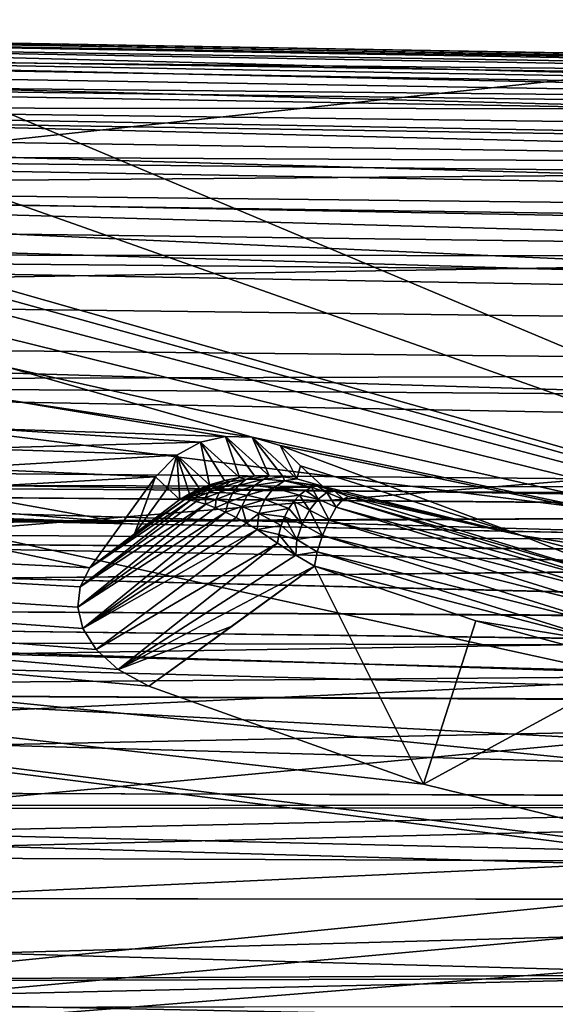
# Model space of a CAD drawing. Header units: metres. Extents: x -31 to 116, y -82 to 82.
# Tile 322 of 656: x 17.44 to 19.78, y -40.18 to -35.87. Entities that reach past the tile are written whole.
import ezdxf

# ---------------------------------------------------------------- set-up
doc = ezdxf.new("R2010")
doc.units = ezdxf.units.M
doc.layers.add('solid_80000000GA_10_1', color=7, linetype='CONTINUOUS')

msp = doc.modelspace()

# ---------------------------------------------------------------- linework, layer by layer
at = {"layer": 'solid_80000000GA_10_1'}
for points in [[(23.04767, -35.786476, 49.158199), (5.595928, -33.960369, 50.161377), (5.595928, -37.675877, 47.434151)], [(15.388331, -35.440407, -49.26173), (23.04767, -34.969704, -49.742542), (23.04767, -38.665939, -46.927025)], [(12.5, -35.020924, 47.021606), (103, -35.848087, 49.354969), (103, -39.609806, 46.390305)], [(12.5, -38.485485, 44.230812), (12.5, -35.020924, 47.021606), (103, -39.609806, 46.390305)], [(12.5, -35.020939, -47.021599), (103, -39.620941, -46.380795), (103, -35.856754, -49.348675)], [(12.5, -35.020939, -47.021599), (12.5, -38.485485, -44.230812), (103, -39.620941, -46.380795)], [(16.182812, -36.240772, -48.689629), (15.388331, -35.440407, -49.26173), (23.04767, -38.665939, -46.927025)], [(23.04767, -39.421745, 46.293915), (23.04767, -35.786476, 49.158199), (5.595928, -37.675877, 47.434151)], [(39, -36.388336, -40.464775), (12.5, -35.988461, -40.844875), (12.5, -35.891266, -40.087704)], [(39, -36.358196, -39.732632), (12.5, -35.891266, -40.087704), (12.5, -35.937374, -39.326405)], [(39, -36.354595, -40.099594), (39, -36.388336, -40.464775), (12.5, -35.891266, -40.087704)], [(39, -36.358196, -39.732632), (39, -36.354595, -40.099594), (12.5, -35.891266, -40.087704)], [(27.5, -36.160519, 40.223179), (12.5, -35.912155, 39.51836), (12.5, -35.899426, 40.242428)], [(27.5, -36.160519, 40.223179), (12.5, -35.899426, 40.242428), (12.5, -36.015266, 40.956608)], [(27.5, -36.304539, 38.881477), (12.5, -36.053307, 38.807762), (12.5, -35.912155, 39.51836)], [(27.5, -36.172508, 39.545883), (27.5, -36.304539, 38.881477), (12.5, -35.912155, 39.51836)], [(27.5, -36.160519, 40.223179), (27.5, -36.172508, 39.545883), (12.5, -35.912155, 39.51836)], [(39, -36.399155, -39.368019), (12.5, -35.937374, -39.326405), (12.5, -36.125458, -38.585728)], [(39, -36.399155, -39.368019), (39, -36.358196, -39.732632), (12.5, -35.937374, -39.326405)], [(39, -36.566051, -41.175671), (12.5, -36.224285, -41.567692), (12.5, -35.988461, -40.844875)], [(39, -36.459034, -40.824638), (39, -36.566051, -41.175671), (12.5, -35.988461, -40.844875)], [(39, -36.388336, -40.464775), (39, -36.459034, -40.824638), (12.5, -35.988461, -40.844875)], [(27.5, -36.268951, 40.891842), (12.5, -36.015266, 40.956608), (12.5, -36.255997, 41.638901)], [(27.5, -36.268951, 40.891842), (27.5, -36.160519, 40.223179), (12.5, -36.015266, 40.956608)], [(39, -36.740807, 38.323315), (12.5, -36.3363, 38.098358), (12.5, -36.053307, 38.807762)], [(27.5, -36.304539, 38.881477), (39, -36.740807, 38.323315), (12.5, -36.053307, 38.807762)], [(39, -36.590683, -38.661346), (12.5, -36.125458, -38.585728), (12.5, -36.44949, -37.892422)], [(39, -36.476921, -39.009792), (39, -36.399155, -39.368019), (12.5, -36.125458, -38.585728)], [(39, -36.590683, -38.661346), (39, -36.476921, -39.009792), (12.5, -36.125458, -38.585728)], [(39, -36.883869, -41.835484), (12.5, -36.591679, -42.235298), (12.5, -36.224285, -41.567692)], [(39, -36.708221, -41.513844), (39, -36.883869, -41.835484), (12.5, -36.224285, -41.567692)], [(39, -36.566051, -41.175671), (39, -36.708221, -41.513844), (12.5, -36.224285, -41.567692)], [(27.5, -36.494366, 41.530636), (12.5, -36.255997, 41.638901), (12.5, -36.614304, 42.268234)], [(27.5, -36.494366, 41.530636), (27.5, -36.268951, 40.891842), (12.5, -36.255997, 41.638901)], [(17.196306, -37.000572, -48.133003), (16.182812, -36.240772, -48.689629), (23.04767, -38.665939, -46.927025)], [(39, -37.092178, 37.76429), (12.5, -36.747009, 37.45446), (12.5, -36.3363, 38.098358)], [(39, -36.740807, 38.323315), (39, -37.092178, 37.76429), (12.5, -36.3363, 38.098358)], [(39, -36.921604, -38.007458), (12.5, -36.44949, -37.892422), (12.5, -36.899021, -37.270844)], [(39, -36.739429, -38.325993), (39, -36.590683, -38.661346), (12.5, -36.44949, -37.892422)], [(39, -36.921604, -38.007458), (39, -36.739429, -38.325993), (12.5, -36.44949, -37.892422)], [(27.5, -36.829597, 42.11927), (27.5, -36.494366, 41.530636), (12.5, -36.614304, 42.268234)], [(27.5, -37.264008, -42.639057), (12.5, -37.078869, -42.824196), (12.5, -36.591679, -42.235298)], [(39, -37.328831, -42.417587), (27.5, -37.264008, -42.639057), (12.5, -36.591679, -42.235298)], [(39, -37.091347, -42.137669), (39, -37.328831, -42.417587), (12.5, -36.591679, -42.235298)], [(39, -36.883869, -41.835484), (39, -37.091347, -42.137669), (12.5, -36.591679, -42.235298)], [(27.5, -36.829597, 42.11927), (12.5, -36.614304, 42.268234), (12.5, -37.078857, 42.824184)], [(39, -37.538982, 37.279552), (12.5, -37.270844, 36.899021), (12.5, -36.747009, 37.45446)], [(39, -37.092178, 37.76429), (39, -37.538982, 37.279552), (12.5, -36.747009, 37.45446)], [(27.5, -37.263996, 42.639046), (27.5, -36.829597, 42.11927), (12.5, -37.078857, 42.824184)], [(39, -37.377934, -37.434277), (12.5, -36.899021, -37.270844), (12.5, -37.45446, -36.747009)], [(39, -37.135208, -37.709202), (39, -36.921604, -38.007458), (12.5, -36.899021, -37.270844)], [(39, -37.377934, -37.434277), (39, -37.135208, -37.709202), (12.5, -36.899021, -37.270844)], [(17.274393, -37.065746, -48.084301), (17.196306, -37.000572, -48.133003), (23.04767, -38.665939, -46.927025)], [(12.5, -37.078857, 42.824184), (12.5, -38.485485, 44.230812), (20.001122, -38.723598, 44.28376)], [(12.5, -37.078857, 42.824184), (20.001122, -38.723598, 44.28376), (27.5, -38.961391, 44.336441)], [(27.5, -37.263996, 42.639046), (12.5, -37.078857, 42.824184), (27.5, -38.961391, 44.336441)], [(27.5, -37.264008, -42.639057), (12.5, -38.485485, -44.230812), (12.5, -37.078869, -42.824196)], [(17.336506, -37.153465, -48.017685), (17.274393, -37.065746, -48.084301), (23.04767, -38.665939, -46.927025)], [(17.375599, -37.263943, -47.932709), (17.336506, -37.153465, -48.017685), (23.04767, -38.665939, -46.927025)], [(27.5, -37.264008, -42.639057), (20.001122, -38.723598, -44.28376), (12.5, -38.485485, -44.230812)], [(39, -38.06686, 36.8843), (12.5, -37.892418, 36.44949), (12.5, -37.270844, 36.899021)], [(39, -37.538982, 37.279552), (39, -38.06686, 36.8843), (12.5, -37.270844, 36.899021)], [(17.38287, -37.393021, -47.83223), (17.375599, -37.263943, -47.932709), (23.04767, -38.665939, -46.927025)], [(39, -37.647449, -37.185452), (39, -37.377934, -37.434277), (12.5, -37.45446, -36.747009)], [(17.351797, -37.530239, -47.724049), (17.38287, -37.393021, -47.83223), (18.452015, -37.698494, -47.612148)], [(17.38287, -37.393021, -47.83223), (23.04767, -38.665939, -46.927025), (18.452015, -37.698494, -47.612148)], [(39, -37.941895, -36.964695), (12.5, -37.45446, -36.747009), (12.5, -38.098354, -36.336304)], [(39, -37.941895, -36.964695), (39, -37.647449, -37.185452), (12.5, -37.45446, -36.747009)], [(17.282774, -37.66066, -47.619923), (17.351797, -37.530239, -47.724049), (18.335388, -37.694691, -47.612911)], [(17.351797, -37.530239, -47.724049), (18.452015, -37.698494, -47.612148), (18.335388, -37.694691, -47.612911)], [(5.595928, -37.675877, -47.434151), (20.454863, -39.52338, -46.149815), (21.746084, -39.712269, -46.015491)], [(5.595928, -41.173279, -44.432323), (5.595928, -37.675877, -47.434151), (21.746084, -39.712269, -46.015491)], [(5.595928, -37.675877, -47.434151), (19.199436, -39.213947, -46.386986), (20.454863, -39.52338, -46.149815)], [(5.595928, -37.675877, -47.434151), (18.000135, -38.785706, -46.721909), (19.199436, -39.213947, -46.386986)], [(5.595928, -37.675877, -47.434151), (17.866894, -38.713036, -46.77956), (18.000135, -38.785706, -46.721909)], [(5.595928, -37.675877, -47.434151), (17.770351, -38.62611, -46.849506), (17.866894, -38.713036, -46.77956)], [(5.595928, -37.675877, -47.434151), (17.71209, -38.533512, -46.924583), (17.770351, -38.62611, -46.849506)], [(5.595928, -37.675877, -47.434151), (17.689724, -38.441025, -46.99995), (17.71209, -38.533512, -46.924583)], [(5.595928, -37.675877, -47.434151), (17.700302, -38.352108, -47.072739), (17.689724, -38.441025, -46.99995)], [(5.595928, -37.675877, -47.434151), (17.742195, -38.269169, -47.141064), (17.700302, -38.352108, -47.072739)], [(16.655378, -38.040218, -47.305668), (17.742195, -38.269169, -47.141064), (5.595928, -37.675877, -47.434151)], [(23.04767, -39.421745, 46.293915), (5.595928, -37.675877, 47.434151), (5.595928, -41.173279, 44.432323)], [(17.222109, -37.747002, -47.550385), (17.282774, -37.66066, -47.619923), (18.225527, -37.720192, -47.590595)], [(17.282774, -37.66066, -47.619923), (18.335388, -37.694691, -47.612911), (18.225527, -37.720192, -47.590595)], [(17.222109, -37.747002, -47.550385), (18.225527, -37.720192, -47.590595), (18.122318, -37.776886, -47.543629)], [(18.264915, -37.90691, -46.452515), (18.122318, -37.776886, -47.543629), (18.225527, -37.720192, -47.590595)], [(18.39666, -37.874142, -46.298073), (18.225527, -37.720192, -47.590595), (18.335388, -37.694691, -47.612911)], [(18.330868, -37.887062, -46.370892), (18.264915, -37.90691, -46.452515), (18.225527, -37.720192, -47.590595)], [(18.39666, -37.874142, -46.298073), (18.330868, -37.887062, -46.370892), (18.225527, -37.720192, -47.590595)], [(18.525429, -37.866474, -46.177425), (18.335388, -37.694691, -47.612911), (18.452015, -37.698494, -47.612148)], [(18.461674, -37.867413, -46.233631), (18.39666, -37.874142, -46.298073), (18.335388, -37.694691, -47.612911)], [(18.525429, -37.866474, -46.177425), (18.461674, -37.867413, -46.233631), (18.335388, -37.694691, -47.612911)], [(23.04767, -38.665939, -46.927025), (18.574196, -37.734531, -47.58596), (18.452015, -37.698494, -47.612148)], [(18.647417, -37.880234, -46.088989), (18.452015, -37.698494, -47.612148), (18.574196, -37.734531, -47.58596)], [(18.587509, -37.870907, -46.129276), (18.525429, -37.866474, -46.177425), (18.452015, -37.698494, -47.612148)], [(18.647417, -37.880234, -46.088989), (18.587509, -37.870907, -46.129276), (18.452015, -37.698494, -47.612148)], [(17.161512, -37.833176, -47.480724), (17.222109, -37.747002, -47.550385), (18.122318, -37.776886, -47.543629)], [(23.04767, -38.665939, -46.927025), (19.627762, -38.127922, -47.292301), (18.574196, -37.734531, -47.58596)], [(18.663002, -37.823719, -46.823109), (18.574196, -37.734531, -47.58596), (19.627762, -38.127922, -47.292301)], [(18.647417, -37.880234, -46.088989), (18.574196, -37.734531, -47.58596), (18.663002, -37.823719, -46.823109)], [(25.5, -37.928951, 40.181103), (8.5, -37.781536, 40.197746), (8.5, -37.781151, 39.708233)], [(25.5, -37.92894, 39.721645), (8.5, -37.781151, 39.708233), (8.5, -37.889149, 39.232918)], [(25.5, -37.928951, 40.181103), (8.5, -37.781151, 39.708233), (25.5, -37.92894, 39.721645)], [(25.5, -37.9286, -39.724625), (8.5, -37.781582, -39.70446), (8.5, -37.781532, -40.197651)], [(25.5, -38.02948, -40.621952), (8.5, -37.781532, -40.197651), (8.5, -37.890186, -40.673069)], [(25.5, -37.928909, -40.180809), (8.5, -37.781532, -40.197651), (25.5, -38.02948, -40.621952)], [(25.5, -37.9286, -39.724625), (8.5, -37.781532, -40.197651), (25.5, -37.928909, -40.180809)], [(25.5, -37.928951, 40.181103), (8.5, -37.889412, 40.670841), (8.5, -37.781536, 40.197746)], [(25.5, -38.029346, -39.281437), (8.5, -37.891644, -39.2258), (8.5, -37.781582, -39.70446)], [(25.5, -38.029346, -39.281437), (8.5, -37.781582, -39.70446), (25.5, -37.9286, -39.724625)], [(17.161512, -37.833176, -47.480724), (18.122318, -37.776886, -47.543629), (18.029932, -37.871273, -47.466751)], [(18.082191, -37.921604, -47.055374), (18.029932, -37.871273, -47.466751), (18.122318, -37.776886, -47.543629)], [(18.082191, -37.921604, -47.055374), (18.122318, -37.776886, -47.543629), (18.135452, -37.970848, -46.643993)], [(18.177835, -37.945633, -46.575893), (18.135452, -37.970848, -46.643993), (18.122318, -37.776886, -47.543629)], [(18.221157, -37.924412, -46.512066), (18.177835, -37.945633, -46.575893), (18.122318, -37.776886, -47.543629)], [(18.264915, -37.90691, -46.452515), (18.221157, -37.924412, -46.512066), (18.122318, -37.776886, -47.543629)], [(17.071501, -37.925968, -47.404984), (17.161512, -37.833176, -47.480724), (18.029932, -37.871273, -47.466751)], [(18.647417, -37.880234, -46.088989), (18.663002, -37.823719, -46.823109), (18.75864, -37.912819, -46.032692)], [(18.75864, -37.912819, -46.032692), (18.663002, -37.823719, -46.823109), (19.627762, -38.127922, -47.292301)], [(25.5, -38.031464, 39.275394), (8.5, -37.889149, 39.232918), (8.5, -38.099987, 38.793297)], [(25.5, -37.92894, 39.721645), (8.5, -37.889149, 39.232918), (25.5, -38.031464, 39.275394)], [(25.5, -38.030258, 40.624191), (8.5, -38.101181, 41.11166), (8.5, -37.889412, 40.670841)], [(25.5, -38.030258, 40.624191), (8.5, -37.889412, 40.670841), (25.5, -37.928951, 40.181103)], [(25.5, -38.226971, -41.033005), (8.5, -37.890186, -40.673069), (8.5, -38.102623, -41.113941)], [(25.5, -38.02948, -40.621952), (8.5, -37.890186, -40.673069), (25.5, -38.226971, -41.033005)], [(25.5, -38.22596, -38.871658), (8.5, -38.105427, -38.784653), (8.5, -37.891644, -39.2258)], [(25.5, -38.22596, -38.871658), (8.5, -37.891644, -39.2258), (25.5, -38.029346, -39.281437)], [(39, -38.657784, 36.592045), (12.5, -38.585728, 36.125458), (12.5, -37.892418, 36.44949)], [(39, -38.06686, 36.8843), (39, -38.657784, 36.592045), (12.5, -37.892418, 36.44949)], [(17.071501, -37.925968, -47.404984), (18.029932, -37.871273, -47.466751), (17.885693, -38.070538, -47.304241)], [(18.029932, -37.871273, -47.466751), (17.742195, -38.269169, -47.141064), (17.885693, -38.070538, -47.304241)], [(17.938372, -38.120701, -46.891754), (17.742195, -38.269169, -47.141064), (18.029932, -37.871273, -47.466751)], [(18.082191, -37.921604, -47.055374), (17.938372, -38.120701, -46.891754), (18.029932, -37.871273, -47.466751)], [(18.292612, -37.90564, -46.381058), (18.264915, -37.90691, -46.452515), (18.330868, -37.887062, -46.370892)], [(18.274832, -37.922401, -46.370022), (18.292612, -37.90564, -46.381058), (18.355129, -37.89204, -46.295517)], [(18.330448, -37.913403, -46.279842), (18.274832, -37.922401, -46.370022), (18.355129, -37.89204, -46.295517)], [(18.355129, -37.89204, -46.295517), (18.292612, -37.90564, -46.381058), (18.330868, -37.887062, -46.370892)], [(18.330448, -37.913403, -46.279842), (18.355129, -37.89204, -46.295517), (18.424202, -37.88335, -46.211048)], [(18.392082, -37.908703, -46.189804), (18.330448, -37.913403, -46.279842), (18.424202, -37.88335, -46.211048)], [(18.355129, -37.89204, -46.295517), (18.330868, -37.887062, -46.370892), (18.39666, -37.874142, -46.298073)], [(18.424202, -37.88335, -46.211048), (18.355129, -37.89204, -46.295517), (18.39666, -37.874142, -46.298073)], [(18.392082, -37.908703, -46.189804), (18.424202, -37.88335, -46.211048), (18.502144, -37.881287, -46.12788)], [(18.462267, -37.910007, -46.099621), (18.392082, -37.908703, -46.189804), (18.502144, -37.881287, -46.12788)], [(18.424202, -37.88335, -46.211048), (18.39666, -37.874142, -46.298073), (18.461674, -37.867413, -46.233631)], [(18.424202, -37.88335, -46.211048), (18.461674, -37.867413, -46.233631), (18.525429, -37.866474, -46.177425)], [(18.502144, -37.881287, -46.12788), (18.424202, -37.88335, -46.211048), (18.525429, -37.866474, -46.177425)], [(18.462267, -37.910007, -46.099621), (18.502144, -37.881287, -46.12788), (18.593262, -37.888882, -46.04612)], [(18.545776, -37.920292, -46.008293), (18.462267, -37.910007, -46.099621), (18.593262, -37.888882, -46.04612)], [(18.502144, -37.881287, -46.12788), (18.525429, -37.866474, -46.177425), (18.587509, -37.870907, -46.129276)], [(18.593262, -37.888882, -46.04612), (18.502144, -37.881287, -46.12788), (18.587509, -37.870907, -46.129276)], [(18.545776, -37.920292, -46.008293), (18.593262, -37.888882, -46.04612), (18.710161, -37.916962, -45.967606)], [(18.593262, -37.888882, -46.04612), (18.587509, -37.870907, -46.129276), (18.647417, -37.880234, -46.088989)], [(18.593262, -37.888882, -46.04612), (18.647417, -37.880234, -46.088989), (18.75864, -37.912819, -46.032692)], [(18.735357, -37.910919, -45.999195), (18.593262, -37.888882, -46.04612), (18.75864, -37.912819, -46.032692)], [(18.735357, -37.910919, -45.999195), (18.710161, -37.916962, -45.967606), (18.593262, -37.888882, -46.04612)], [(39, -38.257408, -36.775112), (39, -37.941895, -36.964695), (12.5, -38.098354, -36.336304)], [(16.949665, -37.995152, -47.347282), (17.071501, -37.925968, -47.404984), (17.885693, -38.070538, -47.304241)], [(18.082191, -37.921604, -47.055374), (18.135452, -37.970848, -46.643993), (17.938372, -38.120701, -46.891754)], [(18.183447, -37.94553, -46.555397), (18.135452, -37.970848, -46.643993), (18.177835, -37.945633, -46.575893)], [(18.178082, -37.951637, -46.55204), (18.135452, -37.970848, -46.643993), (18.183447, -37.94553, -46.555397)], [(18.173008, -37.958027, -46.548763), (18.178082, -37.951637, -46.55204), (18.224337, -37.935322, -46.460732)], [(18.214134, -37.948181, -46.454117), (18.173008, -37.958027, -46.548763), (18.224337, -37.935322, -46.460732)], [(18.183447, -37.94553, -46.555397), (18.177835, -37.945633, -46.575893), (18.221157, -37.924412, -46.512066)], [(18.178082, -37.951637, -46.55204), (18.183447, -37.94553, -46.555397), (18.235659, -37.923649, -46.467724)], [(18.224337, -37.935322, -46.460732), (18.178082, -37.951637, -46.55204), (18.235659, -37.923649, -46.467724)], [(18.235659, -37.923649, -46.467724), (18.183447, -37.94553, -46.555397), (18.221157, -37.924412, -46.512066)], [(18.205137, -37.962116, -46.447937), (18.214134, -37.948181, -46.454117), (18.259399, -37.941868, -46.359978)], [(18.246597, -37.963688, -46.351109), (18.205137, -37.962116, -46.447937), (18.259399, -37.941868, -46.359978)], [(18.214134, -37.948181, -46.454117), (18.224337, -37.935322, -46.460732), (18.274832, -37.922401, -46.370022)], [(18.259399, -37.941868, -46.359978), (18.214134, -37.948181, -46.454117), (18.274832, -37.922401, -46.370022)], [(18.235659, -37.923649, -46.467724), (18.221157, -37.924412, -46.512066), (18.264915, -37.90691, -46.452515)], [(18.224337, -37.935322, -46.460732), (18.235659, -37.923649, -46.467724), (18.292612, -37.90564, -46.381058)], [(18.274832, -37.922401, -46.370022), (18.224337, -37.935322, -46.460732), (18.292612, -37.90564, -46.381058)], [(18.292612, -37.90564, -46.381058), (18.235659, -37.923649, -46.467724), (18.264915, -37.90691, -46.452515)], [(18.246597, -37.963688, -46.351109), (18.259399, -37.941868, -46.359978), (18.309616, -37.939705, -46.266232)], [(18.293322, -37.970081, -46.255138), (18.246597, -37.963688, -46.351109), (18.309616, -37.939705, -46.266232)], [(18.259399, -37.941868, -46.359978), (18.274832, -37.922401, -46.370022), (18.330448, -37.913403, -46.279842)], [(18.309616, -37.939705, -46.266232), (18.259399, -37.941868, -46.359978), (18.330448, -37.913403, -46.279842)], [(18.293322, -37.970081, -46.255138), (18.309616, -37.939705, -46.266232), (18.36558, -37.942192, -46.172424)], [(18.346107, -37.982044, -46.159832), (18.293322, -37.970081, -46.255138), (18.36558, -37.942192, -46.172424)], [(18.309616, -37.939705, -46.266232), (18.330448, -37.913403, -46.279842), (18.392082, -37.908703, -46.189804)], [(18.36558, -37.942192, -46.172424), (18.309616, -37.939705, -46.266232), (18.392082, -37.908703, -46.189804)], [(18.346107, -37.982044, -46.159832), (18.36558, -37.942192, -46.172424), (18.429705, -37.951195, -46.078186)], [(18.36558, -37.942192, -46.172424), (18.392082, -37.908703, -46.189804), (18.462267, -37.910007, -46.099621)], [(18.429705, -37.951195, -46.078186), (18.36558, -37.942192, -46.172424), (18.462267, -37.910007, -46.099621)], [(18.429705, -37.951195, -46.078186), (18.462267, -37.910007, -46.099621), (18.545776, -37.920292, -46.008293)], [(18.506554, -37.969944, -45.982384), (18.429705, -37.951195, -46.078186), (18.545776, -37.920292, -46.008293)], [(18.506554, -37.969944, -45.982384), (18.545776, -37.920292, -46.008293), (18.658321, -37.951515, -45.915344)], [(18.684116, -37.930698, -45.939262), (18.545776, -37.920292, -46.008293), (18.710161, -37.916962, -45.967606)], [(18.684116, -37.930698, -45.939262), (18.658321, -37.951515, -45.915344), (18.545776, -37.920292, -46.008293)], [(18.740181, -37.968609, -45.883606), (18.658321, -37.951515, -45.915344), (18.684116, -37.930698, -45.939262)], [(18.740181, -37.968609, -45.883606), (18.684116, -37.930698, -45.939262), (18.710161, -37.916962, -45.967606)], [(18.778381, -37.939903, -45.936756), (18.710161, -37.916962, -45.967606), (18.735357, -37.910919, -45.999195)], [(18.778381, -37.939903, -45.936756), (18.740181, -37.968609, -45.883606), (18.710161, -37.916962, -45.967606)], [(18.735357, -37.910919, -45.999195), (18.75864, -37.912819, -46.032692), (18.812456, -37.934566, -45.999352)], [(18.778381, -37.939903, -45.936756), (18.735357, -37.910919, -45.999195), (18.812456, -37.934566, -45.999352)], [(18.778381, -37.939903, -45.936756), (18.819248, -38.004494, -45.846626), (18.740181, -37.968609, -45.883606)], [(18.812456, -37.934566, -45.999352), (18.75864, -37.912819, -46.032692), (19.627762, -38.127922, -47.292301)], [(18.778381, -37.939903, -45.936756), (18.812456, -37.934566, -45.999352), (18.848974, -37.968525, -45.905571)], [(18.778381, -37.939903, -45.936756), (18.848974, -37.968525, -45.905571), (18.819248, -38.004494, -45.846626)], [(18.872549, -37.957546, -45.975681), (18.812456, -37.934566, -45.999352), (19.627762, -38.127922, -47.292301)], [(18.848974, -37.968525, -45.905571), (18.812456, -37.934566, -45.999352), (18.872549, -37.957546, -45.975681)], [(18.181967, -37.974007, -46.486549), (17.700302, -38.352108, -47.072739), (17.742195, -38.269169, -47.141064)], [(18.181967, -37.974007, -46.486549), (18.207701, -37.979382, -46.415211), (17.700302, -38.352108, -47.072739)], [(18.207701, -37.979382, -46.415211), (18.248564, -37.991219, -46.31715), (17.700302, -38.352108, -47.072739)], [(18.157778, -37.97094, -46.562885), (17.742195, -38.269169, -47.141064), (17.938372, -38.120701, -46.891754)], [(18.157778, -37.97094, -46.562885), (18.181967, -37.974007, -46.486549), (17.742195, -38.269169, -47.141064)], [(18.157778, -37.97094, -46.562885), (17.938372, -38.120701, -46.891754), (18.135452, -37.970848, -46.643993)], [(18.173008, -37.958027, -46.548763), (18.135452, -37.970848, -46.643993), (18.178082, -37.951637, -46.55204)], [(18.168236, -37.964684, -46.54557), (18.135452, -37.970848, -46.643993), (18.173008, -37.958027, -46.548763)], [(18.168236, -37.964684, -46.54557), (18.157778, -37.97094, -46.562885), (18.135452, -37.970848, -46.643993)], [(18.168236, -37.964684, -46.54557), (18.181967, -37.974007, -46.486549), (18.157778, -37.97094, -46.562885)], [(18.168236, -37.964684, -46.54557), (18.173008, -37.958027, -46.548763), (18.214134, -37.948181, -46.454117)], [(18.205137, -37.962116, -46.447937), (18.168236, -37.964684, -46.54557), (18.214134, -37.948181, -46.454117)], [(18.205137, -37.962116, -46.447937), (18.181967, -37.974007, -46.486549), (18.168236, -37.964684, -46.54557)], [(18.205137, -37.962116, -46.447937), (18.207701, -37.979382, -46.415211), (18.181967, -37.974007, -46.486549)], [(18.246597, -37.963688, -46.351109), (18.207701, -37.979382, -46.415211), (18.205137, -37.962116, -46.447937)], [(18.246597, -37.963688, -46.351109), (18.248564, -37.991219, -46.31715), (18.207701, -37.979382, -46.415211)], [(18.293322, -37.970081, -46.255138), (18.248564, -37.991219, -46.31715), (18.246597, -37.963688, -46.351109)], [(18.293322, -37.970081, -46.255138), (18.291479, -38.007099, -46.229279), (18.248564, -37.991219, -46.31715)], [(18.346107, -37.982044, -46.159832), (18.291479, -38.007099, -46.229279), (18.293322, -37.970081, -46.255138)], [(18.346107, -37.982044, -46.159832), (18.335848, -38.026463, -46.151142), (18.291479, -38.007099, -46.229279)], [(18.407066, -38.001545, -46.0653), (18.335848, -38.026463, -46.151142), (18.346107, -37.982044, -46.159832)], [(18.407066, -38.001545, -46.0653), (18.346107, -37.982044, -46.159832), (18.429705, -37.951195, -46.078186)], [(18.407066, -38.001545, -46.0653), (18.429705, -37.951195, -46.078186), (18.506554, -37.969944, -45.982384)], [(18.480177, -38.032043, -45.97142), (18.407066, -38.001545, -46.0653), (18.506554, -37.969944, -45.982384)], [(18.480177, -38.032043, -45.97142), (18.506554, -37.969944, -45.982384), (18.611677, -38.010601, -45.884434)], [(18.633835, -37.978531, -45.896812), (18.506554, -37.969944, -45.982384), (18.658321, -37.951515, -45.915344)], [(18.633835, -37.978531, -45.896812), (18.611677, -38.010601, -45.884434), (18.506554, -37.969944, -45.982384)], [(18.670227, -38.078712, -45.831032), (18.611677, -38.010601, -45.884434), (18.633835, -37.978531, -45.896812)], [(18.702526, -38.016933, -45.846794), (18.633835, -37.978531, -45.896812), (18.658321, -37.951515, -45.915344)], [(18.702526, -38.016933, -45.846794), (18.670227, -38.078712, -45.831032), (18.633835, -37.978531, -45.896812)], [(18.740181, -37.968609, -45.883606), (18.702526, -38.016933, -45.846794), (18.658321, -37.951515, -45.915344)], [(18.740181, -37.968609, -45.883606), (18.787598, -38.060425, -45.807594), (18.702526, -38.016933, -45.846794)], [(18.740181, -37.968609, -45.883606), (18.819248, -38.004494, -45.846626), (18.787598, -38.060425, -45.807594)], [(18.819248, -38.004494, -45.846626), (18.848974, -37.968525, -45.905571), (20.097994, -38.35664, -45.620728)], [(18.848974, -37.968525, -45.905571), (18.872549, -37.957546, -45.975681), (20.247833, -38.37534, -45.669327)], [(20.097994, -38.35664, -45.620728), (18.848974, -37.968525, -45.905571), (20.247833, -38.37534, -45.669327)], [(20.247833, -38.37534, -45.669327), (18.872549, -37.957546, -45.975681), (19.627762, -38.127922, -47.292301)], [(25.5, -38.228306, 41.035126), (8.5, -38.101181, 41.11166), (25.5, -38.030258, 40.624191)], [(25.5, -38.031464, 39.275394), (8.5, -38.099987, 38.793297), (25.5, -38.230679, 38.864159)], [(16.806421, -38.034481, -47.313046), (16.949665, -37.995152, -47.347282), (17.885693, -38.070538, -47.304241)], [(18.248564, -37.991219, -46.31715), (17.689724, -38.441025, -46.99995), (17.700302, -38.352108, -47.072739)], [(18.248564, -37.991219, -46.31715), (18.291479, -38.007099, -46.229279), (17.689724, -38.441025, -46.99995)], [(18.291479, -38.007099, -46.229279), (18.335848, -38.026463, -46.151142), (17.689724, -38.441025, -46.99995)], [(18.335848, -38.026463, -46.151142), (17.71209, -38.533512, -46.924583), (17.689724, -38.441025, -46.99995)], [(18.335848, -38.026463, -46.151142), (18.381145, -38.04882, -46.082588), (17.71209, -38.533512, -46.924583)], [(18.407066, -38.001545, -46.0653), (18.381145, -38.04882, -46.082588), (18.335848, -38.026463, -46.151142)], [(18.407066, -38.001545, -46.0653), (18.426981, -38.073807, -46.023491), (18.381145, -38.04882, -46.082588)], [(18.480177, -38.032043, -45.97142), (18.426981, -38.073807, -46.023491), (18.407066, -38.001545, -46.0653)], [(18.480177, -38.032043, -45.97142), (18.472918, -38.100983, -45.973759), (18.426981, -38.073807, -46.023491)], [(18.577938, -38.084457, -45.87999), (18.472918, -38.100983, -45.973759), (18.480177, -38.032043, -45.97142)], [(18.592779, -38.046402, -45.878738), (18.480177, -38.032043, -45.97142), (18.611677, -38.010601, -45.884434)], [(18.592779, -38.046402, -45.878738), (18.577938, -38.084457, -45.87999), (18.480177, -38.032043, -45.97142)], [(18.670227, -38.078712, -45.831032), (18.592779, -38.046402, -45.878738), (18.611677, -38.010601, -45.884434)], [(18.702526, -38.016933, -45.846794), (18.758497, -38.12841, -45.794014), (18.670227, -38.078712, -45.831032)], [(18.702526, -38.016933, -45.846794), (18.787598, -38.060425, -45.807594), (18.758497, -38.12841, -45.794014)], [(18.787598, -38.060425, -45.807594), (18.819248, -38.004494, -45.846626), (20.077293, -38.396088, -45.560116)], [(20.077293, -38.396088, -45.560116), (18.819248, -38.004494, -45.846626), (20.097994, -38.35664, -45.620728)], [(16.655378, -38.040218, -47.305668), (16.806421, -38.034481, -47.313046), (17.885693, -38.070538, -47.304241)], [(16.655378, -38.040218, -47.305668), (17.885693, -38.070538, -47.304241), (17.742195, -38.269169, -47.141064)], [(18.381145, -38.04882, -46.082588), (18.426981, -38.073807, -46.023491), (17.71209, -38.533512, -46.924583)], [(18.426981, -38.073807, -46.023491), (18.472918, -38.100983, -45.973759), (17.71209, -38.533512, -46.924583)], [(18.647404, -38.146049, -45.838322), (18.577938, -38.084457, -45.87999), (18.592779, -38.046402, -45.878738)], [(18.670227, -38.078712, -45.831032), (18.647404, -38.146049, -45.838322), (18.592779, -38.046402, -45.878738)], [(18.758497, -38.12841, -45.794014), (18.787598, -38.060425, -45.807594), (20.055162, -38.45546, -45.519501)], [(20.055162, -38.45546, -45.519501), (18.787598, -38.060425, -45.807594), (20.077293, -38.396088, -45.560116)], [(25.5, -38.230679, 38.864159), (8.5, -38.099987, 38.793297), (8.5, -38.403282, 38.411152)], [(25.5, -38.512108, 41.390942), (8.5, -38.407204, 41.49585), (8.5, -38.101181, 41.11166)], [(25.5, -38.228306, 41.035126), (25.5, -38.512108, 41.390942), (8.5, -38.101181, 41.11166)], [(25.5, -38.226971, -41.033005), (8.5, -38.102623, -41.113941), (8.5, -38.407211, -41.495853)], [(25.5, -38.50869, -38.515549), (8.5, -38.411152, -38.403286), (8.5, -38.105427, -38.784653)], [(25.5, -38.50869, -38.515549), (8.5, -38.105427, -38.784653), (25.5, -38.22596, -38.871658)], [(39, -38.590385, -36.618778), (12.5, -38.098354, -36.336304), (12.5, -38.807762, -36.053307)], [(39, -38.590385, -36.618778), (39, -38.257408, -36.775112), (12.5, -38.098354, -36.336304)], [(18.472918, -38.100983, -45.973759), (17.770351, -38.62611, -46.849506), (17.71209, -38.533512, -46.924583)], [(18.472918, -38.100983, -45.973759), (18.562813, -38.160694, -45.90284), (17.770351, -38.62611, -46.849506)], [(18.567816, -38.123066, -45.88813), (18.472918, -38.100983, -45.973759), (18.577938, -38.084457, -45.87999)], [(18.567816, -38.123066, -45.88813), (18.562813, -38.160694, -45.90284), (18.472918, -38.100983, -45.973759)], [(18.647404, -38.146049, -45.838322), (18.567816, -38.123066, -45.88813), (18.577938, -38.084457, -45.87999)], [(18.670227, -38.078712, -45.831032), (18.758497, -38.12841, -45.794014), (18.647404, -38.146049, -45.838322)], [(18.562813, -38.160694, -45.90284), (17.866894, -38.713036, -46.77956), (17.770351, -38.62611, -46.849506)], [(18.562813, -38.160694, -45.90284), (18.642796, -38.21397, -45.865715), (17.866894, -38.713036, -46.77956)], [(18.567816, -38.123066, -45.88813), (18.642796, -38.21397, -45.865715), (18.562813, -38.160694, -45.90284)], [(18.647404, -38.146049, -45.838322), (18.642796, -38.21397, -45.865715), (18.567816, -38.123066, -45.88813)], [(18.647404, -38.146049, -45.838322), (18.736059, -38.19883, -45.807785), (18.642796, -38.21397, -45.865715)], [(18.647404, -38.146049, -45.838322), (18.758497, -38.12841, -45.794014), (18.736059, -38.19883, -45.807785)], [(20.034752, -38.526394, -45.504787), (18.736059, -38.19883, -45.807785), (18.758497, -38.12841, -45.794014)], [(20.034752, -38.526394, -45.504787), (18.758497, -38.12841, -45.794014), (20.055162, -38.45546, -45.519501)], [(23.04767, -38.665939, -46.927025), (20.736982, -38.416321, -47.081268), (19.627762, -38.127922, -47.292301)], [(20.247833, -38.37534, -45.669327), (19.627762, -38.127922, -47.292301), (20.736982, -38.416321, -47.081268)], [(18.642796, -38.21397, -45.865715), (18.736059, -38.19883, -45.807785), (18.723507, -38.261448, -45.846756)], [(18.736059, -38.19883, -45.807785), (20.018948, -38.598751, -45.517925), (18.723507, -38.261448, -45.846756)], [(20.034752, -38.526394, -45.504787), (20.018948, -38.598751, -45.517925), (18.736059, -38.19883, -45.807785)], [(25.5, -38.226971, -41.033005), (8.5, -38.407211, -41.495853), (25.5, -38.512115, -41.390949)], [(25.5, -38.230679, 38.864159), (8.5, -38.403282, 38.411152), (25.5, -38.515549, 38.508694)], [(18.642796, -38.21397, -45.865715), (18.723507, -38.261448, -45.846756), (17.866894, -38.713036, -46.77956)], [(18.363647, -38.523647, -46.277931), (17.866894, -38.713036, -46.77956), (18.723507, -38.261448, -45.846756)], [(18.723507, -38.261448, -45.846756), (19.199436, -39.213947, -46.386986), (18.000135, -38.785706, -46.721909)], [(18.363647, -38.523647, -46.277931), (18.723507, -38.261448, -45.846756), (18.000135, -38.785706, -46.721909)], [(19.428644, -38.500454, -45.672356), (19.199436, -39.213947, -46.386986), (18.723507, -38.261448, -45.846756)], [(20.018948, -38.598751, -45.517925), (19.428644, -38.500454, -45.672356), (18.723507, -38.261448, -45.846756)], [(25.5, -38.515549, 38.508694), (8.5, -38.403282, 38.411152), (8.5, -38.784653, 38.105427)], [(25.5, -38.512108, 41.390942), (8.5, -39.30471, 42.393353), (8.5, -38.407204, 41.49585)], [(25.5, -39.308475, -42.187313), (8.5, -38.407211, -41.495853), (16.999155, -39.306625, -42.290375)], [(25.5, -38.512115, -41.390949), (8.5, -38.407211, -41.495853), (25.5, -39.308475, -42.187313)], [(25.5, -38.864159, -38.230679), (8.5, -38.793297, -38.099987), (8.5, -38.411152, -38.403286)], [(25.5, -38.864159, -38.230679), (8.5, -38.411152, -38.403286), (25.5, -38.50869, -38.515549)], [(12.5, -38.485485, -44.230812), (20.001122, -38.723598, -44.28376), (103, -39.620941, -46.380795)], [(20.001122, -38.723598, 44.28376), (12.5, -38.485485, 44.230812), (103, -39.609806, 46.390305)], [(20.15206, -38.696587, -45.532764), (19.199436, -39.213947, -46.386986), (19.428644, -38.500454, -45.672356)], [(20.018948, -38.598751, -45.517925), (20.15206, -38.696587, -45.532764), (19.428644, -38.500454, -45.672356)], [(25.5, -38.512108, 41.390942), (16.999155, -39.306625, 42.290375), (8.5, -39.30471, 42.393353)], [(25.5, -38.515549, 38.508694), (8.5, -38.784653, 38.105427), (25.5, -38.871655, 38.22596)], [(25.5, -38.512108, 41.390942), (25.5, -39.308475, 42.187313), (16.999155, -39.306625, 42.290375)], [(18.363647, -38.523647, -46.277931), (18.000135, -38.785706, -46.721909), (17.866894, -38.713036, -46.77956)], [(39, -39.293125, 36.412273), (12.5, -39.326405, 35.937378), (12.5, -38.585728, 36.125458)], [(39, -38.657784, 36.592045), (39, -39.293125, 36.412273), (12.5, -38.585728, 36.125458)], [(39, -38.937988, -36.497154), (39, -38.590385, -36.618778), (12.5, -38.807762, -36.053307)], [(20.15206, -38.696587, -45.532764), (20.454863, -39.52338, -46.149815), (19.199436, -39.213947, -46.386986)], [(25.5, -38.871655, 38.22596), (8.5, -38.784653, 38.105427), (8.5, -39.2258, 37.891644)], [(25.5, -39.275394, -38.031464), (8.5, -39.232914, -37.889153), (8.5, -38.793297, -38.099987)], [(25.5, -39.275394, -38.031464), (8.5, -38.793297, -38.099987), (25.5, -38.864159, -38.230679)], [(39, -38.937988, -36.497154), (12.5, -38.807762, -36.053307), (12.5, -39.51836, -35.912155)], [(25.5, -38.871655, 38.22596), (8.5, -39.2258, 37.891644), (25.5, -39.281437, 38.02935)], [(39, -39.628368, -36.366093), (39, -38.937988, -36.497154), (12.5, -39.51836, -35.912155)], [(25.5, -39.281437, 38.02935), (8.5, -39.2258, 37.891644), (8.5, -39.70446, 37.781582)], [(25.5, -39.721645, -37.92894), (8.5, -39.708233, -37.781151), (8.5, -39.232914, -37.889153)], [(25.5, -39.721645, -37.92894), (8.5, -39.232914, -37.889153), (25.5, -39.275394, -38.031464)], [(25.5, -39.281437, 38.02935), (8.5, -39.70446, 37.781582), (25.5, -39.724625, 37.9286)], [(25.5, -39.308475, -42.187313), (16.999155, -39.306625, -42.290375), (8.5, -40.098618, -41.643215)], [(16.999155, -39.306625, 42.290375), (25.5, -39.308475, 42.187313), (8.5, -40.098618, 41.643219)], [(25.5, -40.047131, -41.486774), (25.5, -39.308475, -42.187313), (8.5, -40.098618, -41.643215)], [(25.5, -40.047131, 41.486774), (8.5, -40.098618, 41.643219), (25.5, -39.308475, 42.187313)], [(39, -39.293125, 36.412273), (39, -39.95153, 36.351532), (12.5, -39.326405, 35.937378)], [(39, -39.95153, 36.351532), (12.5, -40.0877, 35.89127), (12.5, -39.326405, 35.937378)], [(23.04767, -42.828625, 43.16143), (23.04767, -39.421745, 46.293915), (5.595928, -41.173279, 44.432323)], [(39, -39.628368, -36.366093), (12.5, -39.51836, -35.912155), (12.5, -40.242428, -35.899426)], [(39, -40.330399, -36.371525), (39, -39.628368, -36.366093), (12.5, -40.242428, -35.899426)], [(25.5, -39.724625, 37.9286), (8.5, -39.70446, 37.781582), (8.5, -40.197651, 37.781536)], [(25.5, -40.181103, -37.928951), (8.5, -40.197742, -37.781536), (8.5, -39.708233, -37.781151)], [(25.5, -40.181103, -37.928951), (8.5, -39.708233, -37.781151), (25.5, -39.721645, -37.92894)], [(5.595928, -41.173279, -44.432323), (21.746084, -39.712269, -46.015491), (23.04767, -39.778896, -45.987389)], [(25.5, -39.724625, 37.9286), (8.5, -40.197651, 37.781536), (25.5, -40.180805, 37.928909)], [(5.595928, -41.173279, -44.432323), (23.04767, -39.778896, -45.987389), (23.04767, -43.16143, -42.828629)], [(39, -39.95153, 36.351532), (39, -40.615395, 36.413296), (12.5, -40.0877, 35.89127)], [(25.5, -40.047131, -41.486774), (8.5, -40.098618, -41.643215), (8.5, -40.878212, -40.878216)], [(25.5, -40.773308, -40.773308), (25.5, -40.047131, -41.486774), (8.5, -40.878212, -40.878216)], [(25.5, -40.047131, 41.486774), (25.5, -40.773308, 40.773308), (8.5, -40.098618, 41.643219)], [(39, -40.615395, 36.413296), (12.5, -40.844872, 35.988464), (12.5, -40.0877, 35.89127)], [(25.5, -40.773308, 40.773308), (8.5, -40.878212, 40.878216), (8.5, -40.098618, 41.643219)]]:
    msp.add_3dface(points, dxfattribs=at)

doc.saveas('drawing.dxf')
